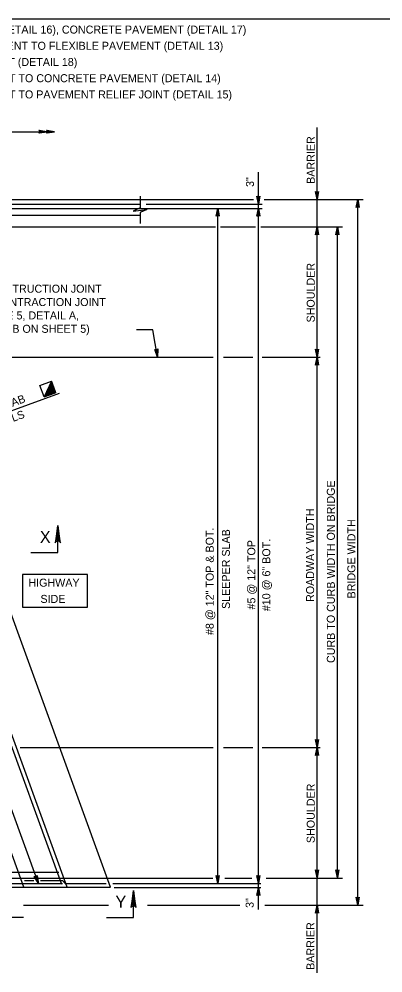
# Model space of a CAD drawing. Extents: x 636530 to 644067, y 294168 to 299122.
# Drawn here: x 640157.5 to 640293.8, y 294390.1 to 294747.5 of the extents above; entities that cross this region are included whole.
import ezdxf

# ---------------------------------------------------------------- set-up
doc = ezdxf.new("R2010")
doc.units = 0
doc.layers.add('1', color=7, linetype='Continuous')

msp = doc.modelspace()

# ---------------------------------------------------------------- linework, layer by layer
at = {"layer": '1'}
for p, q in [((640673.78, 294747.48), (639887.78, 294747.48)), ((640269.2, 294620.83), (640269.2, 294706.86)), ((640103.45, 294705.28), (640170.83, 294705.28)), ((640247.2, 294413.92), (640247.2, 294690.06)), ((640202.91, 294681.11), (640202.91, 294676.75)), ((640084.17, 294678.09), (640202.91, 294678.09)), ((640085.29, 294679.89), (640245.31, 294679.89)), ((640191.8, 294422.19), (640098.66, 294678.09)), ((640205.14, 294678.09), (640248.61, 294678.09)), ((640249.32, 294679.89), (640286.48, 294679.89)), ((640284.44, 294415.48), (640284.44, 294679.89)), ((640175.58, 294422.19), (640083.92, 294674.02)), ((640084.17, 294674.02), (640202.91, 294674.02)), ((640100.21, 294676.56), (640248.61, 294676.56)), ((640202.91, 294674.95), (640202.91, 294670.88)), ((640231.96, 294423.65), (640231.96, 294676.56)), ((640076.04, 294669.6), (640231.11, 294669.6)), ((640233.01, 294669.6), (640246.08, 294669.6)), ((640248.1, 294669.6), (640278.69, 294669.6)), ((640276.82, 294425.76), (640276.82, 294669.6)), ((640207.64, 294631.09), (640201.55, 294631.09)), ((640209.43, 294620.83), (640207.64, 294631.09)), ((640104.53, 294620.83), (640230.3, 294620.83)), ((640234.07, 294620.83), (640245.12, 294620.83)), ((640248.55, 294620.83), (640270.31, 294620.83)), ((640269.2, 294474.53), (640269.2, 294620.83)), ((640165.34, 294610.23), (640169.64, 294611.8)), ((640166.91, 294605.94), (640165.34, 294610.23)), ((640169.64, 294611.8), (640166.91, 294605.94)), ((640169.66, 294611.73), (640166.97, 294605.96)), ((640169.68, 294611.67), (640167.03, 294605.98)), ((640169.7, 294611.61), (640167.09, 294606)), ((640169.73, 294611.55), (640167.15, 294606.02)), ((640169.75, 294611.49), (640167.21, 294606.05)), ((640169.77, 294611.43), (640167.27, 294606.07)), ((640169.79, 294611.37), (640167.33, 294606.09)), ((640169.81, 294611.31), (640167.39, 294606.11)), ((640169.84, 294611.25), (640167.45, 294606.13)), ((640169.86, 294611.19), (640167.51, 294606.16)), ((640169.88, 294611.13), (640167.57, 294606.18)), ((640169.9, 294611.07), (640167.63, 294606.2)), ((640169.93, 294611.01), (640167.7, 294606.22)), ((640169.95, 294610.94), (640167.76, 294606.25)), ((640169.97, 294610.88), (640167.82, 294606.27)), ((640169.99, 294610.82), (640167.88, 294606.29)), ((640170.01, 294610.76), (640167.94, 294606.31)), ((640170.04, 294610.7), (640168, 294606.33)), ((640170.06, 294610.64), (640168.06, 294606.36)), ((640170.08, 294610.58), (640168.12, 294606.38)), ((640170.1, 294610.52), (640168.18, 294606.4)), ((640170.12, 294610.46), (640168.24, 294606.42)), ((640170.15, 294610.4), (640168.3, 294606.44)), ((640170.17, 294610.34), (640168.36, 294606.47)), ((640170.19, 294610.28), (640168.42, 294606.49)), ((640170.21, 294610.22), (640168.49, 294606.51)), ((640170.23, 294610.15), (640168.55, 294606.53)), ((640170.26, 294610.09), (640168.61, 294606.55)), ((640170.28, 294610.03), (640168.67, 294606.58)), ((640170.3, 294609.97), (640168.73, 294606.6)), ((640170.32, 294609.91), (640168.79, 294606.62)), ((640170.35, 294609.85), (640168.85, 294606.64)), ((640170.37, 294609.79), (640168.91, 294606.67)), ((640170.39, 294609.73), (640168.97, 294606.69)), ((640170.41, 294609.67), (640169.03, 294606.71)), ((640170.43, 294609.61), (640169.09, 294606.73)), ((640171.2, 294607.5), (640169.64, 294611.8)), ((640101.41, 294581.41), (640172.71, 294607.36)), ((640166.91, 294605.94), (640171.2, 294607.5)), ((640170.46, 294609.55), (640169.15, 294606.75)), ((640170.48, 294609.49), (640169.21, 294606.78)), ((640170.5, 294609.43), (640169.27, 294606.8)), ((640170.52, 294609.37), (640169.34, 294606.82)), ((640170.54, 294609.3), (640169.4, 294606.84)), ((640170.57, 294609.24), (640169.46, 294606.86)), ((640170.59, 294609.18), (640169.52, 294606.89)), ((640170.61, 294609.12), (640169.58, 294606.91)), ((640170.63, 294609.06), (640169.64, 294606.93)), ((640170.66, 294609), (640169.7, 294606.95)), ((640170.68, 294608.94), (640169.76, 294606.97)), ((640170.7, 294608.88), (640169.82, 294607)), ((640170.72, 294608.82), (640169.88, 294607.02)), ((640170.74, 294608.76), (640169.94, 294607.04)), ((640170.77, 294608.7), (640170, 294607.06)), ((640170.79, 294608.64), (640170.06, 294607.09)), ((640170.81, 294608.58), (640170.13, 294607.11)), ((640170.83, 294608.51), (640170.19, 294607.13)), ((640170.85, 294608.45), (640170.25, 294607.15)), ((640170.88, 294608.39), (640170.31, 294607.17)), ((640170.9, 294608.33), (640170.37, 294607.2)), ((640170.92, 294608.27), (640170.43, 294607.22)), ((640170.94, 294608.21), (640170.49, 294607.24)), ((640170.96, 294608.15), (640170.55, 294607.26)), ((640170.99, 294608.09), (640170.61, 294607.28)), ((640171.01, 294608.03), (640170.67, 294607.31)), ((640171.03, 294607.97), (640170.73, 294607.33)), ((640171.05, 294607.91), (640170.79, 294607.35)), ((640171.08, 294607.85), (640170.85, 294607.37)), ((640171.1, 294607.79), (640170.92, 294607.39)), ((640171.12, 294607.72), (640170.98, 294607.42)), ((640171.14, 294607.66), (640171.04, 294607.44)), ((640171.16, 294607.6), (640171.1, 294607.46)), ((640171.19, 294607.54), (640171.16, 294607.48)), ((640173.57, 294423.25), (640123.06, 294562.02)), ((640159.36, 294422.19), (640114.04, 294546.7)), ((640164.76, 294423.65), (640128.18, 294524.16)), ((640157.96, 294474.53), (640230.3, 294474.53)), ((640234.07, 294474.53), (640245.12, 294474.53)), ((640248.55, 294474.53), (640270.31, 294474.53)), ((640269.2, 294390.1), (640269.2, 294474.53)), ((640022.76, 294427.79), (640172.37, 294427.79)), ((640064.89, 294425.66), (640230.08, 294425.66)), ((640159.54, 294424.67), (640163.11, 294424.67)), ((640165.61, 294424.67), (640173.75, 294424.67)), ((640174.76, 294423.65), (640173.75, 294424.67)), ((640234.68, 294425.66), (640244.74, 294425.66)), ((640250.15, 294425.66), (640278.69, 294425.66)), ((640108.93, 294423.65), (640173.75, 294423.65)), ((640125.83, 294422.19), (640175.58, 294422.19)), ((640174.76, 294423.65), (640190.18, 294423.65)), ((640175.58, 294422.19), (640191.8, 294422.19)), ((640192.65, 294423.65), (640248.13, 294423.65)), ((640193.22, 294422.13), (640248.13, 294422.13)), ((640159.17, 294415.48), (640191.02, 294415.48)), ((640205.66, 294415.48), (640240.24, 294415.48)), ((640249.61, 294415.48), (640286.48, 294415.48))]:
    msp.add_line(p, q, dxfattribs=at)
for points in [[(640167.92, 294705.28), (640164.94, 294704.72), (640165.06, 294704.8), (640165.17, 294704.88), (640165.23, 294704.98), (640165.29, 294705.08), (640165.31, 294705.18), (640165.32, 294705.28), (640165.31, 294705.38), (640165.29, 294705.48), (640165.23, 294705.58), (640165.17, 294705.68), (640165.06, 294705.76), (640164.94, 294705.84), (640167.92, 294705.28), (640165.06, 294705.76), (640165.17, 294705.68), (640167.92, 294705.28), (640165.23, 294705.58), (640165.29, 294705.48), (640167.92, 294705.28), (640165.31, 294705.38), (640165.32, 294705.28), (640167.92, 294705.28), (640165.31, 294705.18), (640165.29, 294705.08), (640167.92, 294705.28), (640165.23, 294704.98), (640165.17, 294704.88), (640167.92, 294705.28), (640165.06, 294704.8)], [(640170.83, 294705.28), (640167.85, 294704.72), (640167.96, 294704.8), (640168.08, 294704.88), (640168.14, 294704.98), (640168.2, 294705.08), (640168.21, 294705.18), (640168.23, 294705.28), (640168.21, 294705.38), (640168.2, 294705.48), (640168.14, 294705.58), (640168.08, 294705.68), (640167.96, 294705.76), (640167.85, 294705.84), (640170.83, 294705.28), (640167.96, 294705.76), (640168.08, 294705.68), (640170.83, 294705.28), (640168.14, 294705.58), (640168.2, 294705.48), (640170.83, 294705.28), (640168.21, 294705.38), (640168.23, 294705.28), (640170.83, 294705.28), (640168.21, 294705.18), (640168.2, 294705.08), (640170.83, 294705.28), (640168.14, 294704.98), (640168.08, 294704.88), (640170.83, 294705.28), (640167.96, 294704.8)], [(640247.2, 294678.09), (640246.65, 294681.07), (640246.73, 294680.96), (640246.8, 294680.84), (640246.9, 294680.78), (640247, 294680.72), (640247.1, 294680.7), (640247.2, 294680.69), (640247.3, 294680.7), (640247.4, 294680.72), (640247.5, 294680.78), (640247.6, 294680.84), (640247.68, 294680.96), (640247.76, 294681.07), (640247.2, 294678.09), (640247.68, 294680.96), (640247.6, 294680.84), (640247.2, 294678.09), (640247.5, 294680.78), (640247.4, 294680.72), (640247.2, 294678.09), (640247.3, 294680.7), (640247.2, 294680.69), (640247.2, 294678.09), (640247.1, 294680.7), (640247, 294680.72), (640247.2, 294678.09), (640246.9, 294680.78), (640246.8, 294680.84), (640247.2, 294678.09), (640246.73, 294680.96)], [(640269.2, 294679.89), (640268.64, 294682.87), (640268.72, 294682.76), (640268.8, 294682.64), (640268.9, 294682.58), (640269, 294682.52), (640269.1, 294682.51), (640269.2, 294682.49), (640269.3, 294682.51), (640269.4, 294682.52), (640269.5, 294682.58), (640269.6, 294682.64), (640269.68, 294682.76), (640269.76, 294682.87), (640269.2, 294679.89), (640269.68, 294682.76), (640269.6, 294682.64), (640269.2, 294679.89), (640269.5, 294682.58), (640269.4, 294682.52), (640269.2, 294679.89), (640269.3, 294682.51), (640269.2, 294682.49), (640269.2, 294679.89), (640269.1, 294682.51), (640269, 294682.52), (640269.2, 294679.89), (640268.9, 294682.58), (640268.8, 294682.64), (640269.2, 294679.89), (640268.72, 294682.76)], [(640284.44, 294679.89), (640285, 294676.91), (640284.92, 294677.02), (640284.84, 294677.14), (640284.74, 294677.2), (640284.64, 294677.26), (640284.54, 294677.27), (640284.44, 294677.29), (640284.34, 294677.27), (640284.24, 294677.26), (640284.14, 294677.2), (640284.04, 294677.14), (640283.96, 294677.02), (640283.88, 294676.91), (640284.44, 294679.89), (640283.96, 294677.02), (640284.04, 294677.14), (640284.44, 294679.89), (640284.14, 294677.2), (640284.24, 294677.26), (640284.44, 294679.89), (640284.34, 294677.27), (640284.44, 294677.29), (640284.44, 294679.89), (640284.54, 294677.27), (640284.64, 294677.26), (640284.44, 294679.89), (640284.74, 294677.2), (640284.84, 294677.14), (640284.44, 294679.89), (640284.92, 294677.02)], [(640202.91, 294676.75), (640200.25, 294675.45), (640205.45, 294676.15), (640202.91, 294674.95)], [(640231.96, 294676.56), (640232.52, 294673.58), (640232.44, 294673.7), (640232.36, 294673.81), (640232.26, 294673.87), (640232.16, 294673.93), (640232.06, 294673.95), (640231.96, 294673.96), (640231.86, 294673.95), (640231.76, 294673.93), (640231.66, 294673.87), (640231.56, 294673.81), (640231.49, 294673.7), (640231.41, 294673.58), (640231.96, 294676.56), (640231.49, 294673.7), (640231.56, 294673.81), (640231.96, 294676.56), (640231.66, 294673.87), (640231.76, 294673.93), (640231.96, 294676.56), (640231.86, 294673.95), (640231.96, 294673.96), (640231.96, 294676.56), (640232.06, 294673.95), (640232.16, 294673.93), (640231.96, 294676.56), (640232.26, 294673.87), (640232.36, 294673.81), (640231.96, 294676.56), (640232.44, 294673.7)], [(640247.2, 294676.56), (640247.76, 294673.58), (640247.68, 294673.7), (640247.6, 294673.81), (640247.5, 294673.87), (640247.4, 294673.93), (640247.3, 294673.95), (640247.2, 294673.96), (640247.1, 294673.95), (640247, 294673.93), (640246.9, 294673.87), (640246.8, 294673.81), (640246.73, 294673.7), (640246.65, 294673.58), (640247.2, 294676.56), (640246.73, 294673.7), (640246.8, 294673.81), (640247.2, 294676.56), (640246.9, 294673.87), (640247, 294673.93), (640247.2, 294676.56), (640247.1, 294673.95), (640247.2, 294673.96), (640247.2, 294676.56), (640247.3, 294673.95), (640247.4, 294673.93), (640247.2, 294676.56), (640247.5, 294673.87), (640247.6, 294673.81), (640247.2, 294676.56), (640247.68, 294673.7)], [(640269.2, 294669.6), (640269.76, 294666.62), (640269.68, 294666.74), (640269.6, 294666.85), (640269.5, 294666.91), (640269.4, 294666.97), (640269.3, 294666.99), (640269.2, 294667), (640269.1, 294666.99), (640269, 294666.97), (640268.9, 294666.91), (640268.8, 294666.85), (640268.72, 294666.74), (640268.64, 294666.62), (640269.2, 294669.6), (640268.72, 294666.74), (640268.8, 294666.85), (640269.2, 294669.6), (640268.9, 294666.91), (640269, 294666.97), (640269.2, 294669.6), (640269.1, 294666.99), (640269.2, 294667), (640269.2, 294669.6), (640269.3, 294666.99), (640269.4, 294666.97), (640269.2, 294669.6), (640269.5, 294666.91), (640269.6, 294666.85), (640269.2, 294669.6), (640269.68, 294666.74)], [(640276.82, 294669.6), (640277.38, 294666.62), (640277.3, 294666.74), (640277.22, 294666.85), (640277.12, 294666.91), (640277.02, 294666.97), (640276.92, 294666.99), (640276.82, 294667), (640276.72, 294666.99), (640276.62, 294666.97), (640276.52, 294666.91), (640276.42, 294666.85), (640276.34, 294666.74), (640276.26, 294666.62), (640276.82, 294669.6), (640276.34, 294666.74), (640276.42, 294666.85), (640276.82, 294669.6), (640276.52, 294666.91), (640276.62, 294666.97), (640276.82, 294669.6), (640276.72, 294666.99), (640276.82, 294667), (640276.82, 294669.6), (640276.92, 294666.99), (640277.02, 294666.97), (640276.82, 294669.6), (640277.12, 294666.91), (640277.22, 294666.85), (640276.82, 294669.6), (640277.3, 294666.74)], [(640209.43, 294620.83), (640208.36, 294623.67), (640208.46, 294623.58), (640208.56, 294623.48), (640208.67, 294623.44), (640208.78, 294623.39), (640208.88, 294623.39), (640208.98, 294623.4), (640209.08, 294623.43), (640209.17, 294623.46), (640209.26, 294623.54), (640209.35, 294623.62), (640209.41, 294623.74), (640209.47, 294623.87), (640209.43, 294620.83), (640209.41, 294623.74), (640209.35, 294623.62), (640209.43, 294620.83), (640209.26, 294623.54), (640209.17, 294623.46), (640209.43, 294620.83), (640209.08, 294623.43), (640208.98, 294623.4), (640209.43, 294620.83), (640208.88, 294623.39), (640208.78, 294623.39), (640209.43, 294620.83), (640208.67, 294623.44), (640208.56, 294623.48), (640209.43, 294620.83), (640208.46, 294623.58)], [(640269.2, 294620.83), (640268.64, 294623.82), (640268.72, 294623.7), (640268.8, 294623.59), (640268.9, 294623.53), (640269, 294623.47), (640269.1, 294623.45), (640269.2, 294623.43), (640269.3, 294623.45), (640269.4, 294623.47), (640269.5, 294623.53), (640269.6, 294623.59), (640269.68, 294623.7), (640269.76, 294623.82), (640269.2, 294620.83), (640269.68, 294623.7), (640269.6, 294623.59), (640269.2, 294620.83), (640269.5, 294623.53), (640269.4, 294623.47), (640269.2, 294620.83), (640269.3, 294623.45), (640269.2, 294623.43), (640269.2, 294620.83), (640269.1, 294623.45), (640269, 294623.47), (640269.2, 294620.83), (640268.9, 294623.53), (640268.8, 294623.59), (640269.2, 294620.83), (640268.72, 294623.7)], [(640269.2, 294620.83), (640269.76, 294617.85), (640269.68, 294617.97), (640269.6, 294618.08), (640269.5, 294618.14), (640269.4, 294618.2), (640269.3, 294618.22), (640269.2, 294618.23), (640269.1, 294618.22), (640269, 294618.2), (640268.9, 294618.14), (640268.8, 294618.08), (640268.72, 294617.97), (640268.64, 294617.85), (640269.2, 294620.83), (640268.72, 294617.97), (640268.8, 294618.08), (640269.2, 294620.83), (640268.9, 294618.14), (640269, 294618.2), (640269.2, 294620.83), (640269.1, 294618.22), (640269.2, 294618.23), (640269.2, 294620.83), (640269.3, 294618.22), (640269.4, 294618.2), (640269.2, 294620.83), (640269.5, 294618.14), (640269.6, 294618.08), (640269.2, 294620.83), (640269.68, 294617.97)], [(640162, 294547.6), (640172.08, 294547.6), (640172.08, 294557.68)], [(640172.84, 294551.58), (640172.4, 294551.81), (640172.08, 294557.68), (640172.84, 294551.58), (640173.11, 294551.27), (640172.08, 294557.68), (640171.78, 294551.81), (640171.35, 294551.6), (640172.08, 294557.68), (640171.06, 294551.27), (640171.35, 294551.6)], [(640269.2, 294474.53), (640268.64, 294477.51), (640268.72, 294477.4), (640268.8, 294477.28), (640268.9, 294477.22), (640269, 294477.17), (640269.1, 294477.15), (640269.2, 294477.13), (640269.3, 294477.15), (640269.4, 294477.17), (640269.5, 294477.22), (640269.6, 294477.28), (640269.68, 294477.4), (640269.76, 294477.51), (640269.2, 294474.53), (640269.68, 294477.4), (640269.6, 294477.28), (640269.2, 294474.53), (640269.5, 294477.22), (640269.4, 294477.17), (640269.2, 294474.53), (640269.3, 294477.15), (640269.2, 294477.13), (640269.2, 294474.53), (640269.1, 294477.15), (640269, 294477.17), (640269.2, 294474.53), (640268.9, 294477.22), (640268.8, 294477.28), (640269.2, 294474.53), (640268.72, 294477.4)], [(640269.2, 294474.53), (640269.76, 294471.55), (640269.68, 294471.66), (640269.6, 294471.78), (640269.5, 294471.84), (640269.4, 294471.9), (640269.3, 294471.91), (640269.2, 294471.93), (640269.1, 294471.91), (640269, 294471.9), (640268.9, 294471.84), (640268.8, 294471.78), (640268.72, 294471.66), (640268.64, 294471.55), (640269.2, 294474.53), (640268.72, 294471.66), (640268.8, 294471.78), (640269.2, 294474.53), (640268.9, 294471.84), (640269, 294471.9), (640269.2, 294474.53), (640269.1, 294471.91), (640269.2, 294471.93), (640269.2, 294474.53), (640269.3, 294471.91), (640269.4, 294471.9), (640269.2, 294474.53), (640269.5, 294471.84), (640269.6, 294471.78), (640269.2, 294474.53), (640269.68, 294471.66)], [(640269.2, 294425.76), (640268.64, 294428.75), (640268.72, 294428.63), (640268.8, 294428.52), (640268.9, 294428.46), (640269, 294428.4), (640269.1, 294428.38), (640269.2, 294428.36), (640269.3, 294428.38), (640269.4, 294428.4), (640269.5, 294428.46), (640269.6, 294428.52), (640269.68, 294428.63), (640269.76, 294428.75), (640269.2, 294425.76), (640269.68, 294428.63), (640269.6, 294428.52), (640269.2, 294425.76), (640269.5, 294428.46), (640269.4, 294428.4), (640269.2, 294425.76), (640269.3, 294428.38), (640269.2, 294428.36), (640269.2, 294425.76), (640269.1, 294428.38), (640269, 294428.4), (640269.2, 294425.76), (640268.9, 294428.46), (640268.8, 294428.52), (640269.2, 294425.76), (640268.72, 294428.63)], [(640276.82, 294425.76), (640276.26, 294428.75), (640276.34, 294428.63), (640276.42, 294428.52), (640276.52, 294428.46), (640276.62, 294428.4), (640276.72, 294428.38), (640276.82, 294428.36), (640276.92, 294428.38), (640277.02, 294428.4), (640277.12, 294428.46), (640277.22, 294428.52), (640277.3, 294428.63), (640277.38, 294428.75), (640276.82, 294425.76), (640277.3, 294428.63), (640277.22, 294428.52), (640276.82, 294425.76), (640277.12, 294428.46), (640277.02, 294428.4), (640276.82, 294425.76), (640276.92, 294428.38), (640276.82, 294428.36), (640276.82, 294425.76), (640276.72, 294428.38), (640276.62, 294428.4), (640276.82, 294425.76), (640276.52, 294428.46), (640276.42, 294428.52), (640276.82, 294425.76), (640276.34, 294428.63)], [(640164.76, 294423.65), (640163.21, 294426.26), (640163.33, 294426.18), (640163.44, 294426.1), (640163.56, 294426.08), (640163.67, 294426.06), (640163.77, 294426.07), (640163.87, 294426.09), (640163.96, 294426.14), (640164.05, 294426.19), (640164.12, 294426.28), (640164.19, 294426.37), (640164.23, 294426.51), (640164.27, 294426.64), (640164.76, 294423.65), (640164.23, 294426.51), (640164.19, 294426.37), (640164.76, 294423.65), (640164.12, 294426.28), (640164.05, 294426.19), (640164.76, 294423.65), (640163.96, 294426.14), (640163.87, 294426.09), (640164.76, 294423.65), (640163.77, 294426.07), (640163.67, 294426.06), (640164.76, 294423.65), (640163.56, 294426.08), (640163.44, 294426.1), (640164.76, 294423.65), (640163.33, 294426.18)], [(640231.96, 294423.65), (640231.41, 294426.63), (640231.49, 294426.52), (640231.56, 294426.4), (640231.66, 294426.34), (640231.76, 294426.28), (640231.86, 294426.27), (640231.96, 294426.25), (640232.06, 294426.27), (640232.16, 294426.28), (640232.26, 294426.34), (640232.36, 294426.4), (640232.44, 294426.52), (640232.52, 294426.63), (640231.96, 294423.65), (640232.44, 294426.52), (640232.36, 294426.4), (640231.96, 294423.65), (640232.26, 294426.34), (640232.16, 294426.28), (640231.96, 294423.65), (640232.06, 294426.27), (640231.96, 294426.25), (640231.96, 294423.65), (640231.86, 294426.27), (640231.76, 294426.28), (640231.96, 294423.65), (640231.66, 294426.34), (640231.56, 294426.4), (640231.96, 294423.65), (640231.49, 294426.52)], [(640247.2, 294423.65), (640246.65, 294426.63), (640246.73, 294426.52), (640246.8, 294426.4), (640246.9, 294426.34), (640247, 294426.28), (640247.1, 294426.27), (640247.2, 294426.25), (640247.3, 294426.27), (640247.4, 294426.28), (640247.5, 294426.34), (640247.6, 294426.4), (640247.68, 294426.52), (640247.76, 294426.63), (640247.2, 294423.65), (640247.68, 294426.52), (640247.6, 294426.4), (640247.2, 294423.65), (640247.5, 294426.34), (640247.4, 294426.28), (640247.2, 294423.65), (640247.3, 294426.27), (640247.2, 294426.25), (640247.2, 294423.65), (640247.1, 294426.27), (640247, 294426.28), (640247.2, 294423.65), (640246.9, 294426.34), (640246.8, 294426.4), (640247.2, 294423.65), (640246.73, 294426.52)], [(640159.16, 294410.91), (640149.08, 294410.91), (640149.08, 294420.99)], [(640190.32, 294410.91), (640200.4, 294410.91), (640200.4, 294420.99)], [(640201.17, 294414.89), (640200.73, 294415.12), (640200.4, 294420.99), (640201.17, 294414.89), (640201.43, 294414.58), (640200.4, 294420.99), (640200.11, 294415.12), (640199.67, 294414.91), (640200.4, 294420.99), (640199.38, 294414.58), (640199.67, 294414.91)], [(640247.2, 294422.13), (640247.76, 294419.14), (640247.68, 294419.26), (640247.6, 294419.37), (640247.5, 294419.43), (640247.4, 294419.49), (640247.3, 294419.51), (640247.2, 294419.53), (640247.1, 294419.51), (640247, 294419.49), (640246.9, 294419.43), (640246.8, 294419.37), (640246.73, 294419.26), (640246.65, 294419.14), (640247.2, 294422.13), (640246.73, 294419.26), (640246.8, 294419.37), (640247.2, 294422.13), (640246.9, 294419.43), (640247, 294419.49), (640247.2, 294422.13), (640247.1, 294419.51), (640247.2, 294419.53), (640247.2, 294422.13), (640247.3, 294419.51), (640247.4, 294419.49), (640247.2, 294422.13), (640247.5, 294419.43), (640247.6, 294419.37), (640247.2, 294422.13), (640247.68, 294419.26)], [(640284.44, 294415.48), (640283.88, 294418.46), (640283.96, 294418.34), (640284.04, 294418.23), (640284.14, 294418.17), (640284.24, 294418.11), (640284.34, 294418.09), (640284.44, 294418.08), (640284.54, 294418.09), (640284.64, 294418.11), (640284.74, 294418.17), (640284.84, 294418.23), (640284.92, 294418.34), (640285, 294418.46), (640284.44, 294415.48), (640284.92, 294418.34), (640284.84, 294418.23), (640284.44, 294415.48), (640284.74, 294418.17), (640284.64, 294418.11), (640284.44, 294415.48), (640284.54, 294418.09), (640284.44, 294418.08), (640284.44, 294415.48), (640284.34, 294418.09), (640284.24, 294418.11), (640284.44, 294415.48), (640284.14, 294418.17), (640284.04, 294418.23), (640284.44, 294415.48), (640283.96, 294418.34)], [(640269.2, 294415.48), (640269.76, 294412.49), (640269.68, 294412.61), (640269.6, 294412.72), (640269.5, 294412.78), (640269.4, 294412.84), (640269.3, 294412.86), (640269.2, 294412.88), (640269.1, 294412.86), (640269, 294412.84), (640268.9, 294412.78), (640268.8, 294412.72), (640268.72, 294412.61), (640268.64, 294412.49), (640269.2, 294415.48), (640268.72, 294412.61), (640268.8, 294412.72), (640269.2, 294415.48), (640268.9, 294412.78), (640269, 294412.84), (640269.2, 294415.48), (640269.1, 294412.86), (640269.2, 294412.88), (640269.2, 294415.48), (640269.3, 294412.86), (640269.4, 294412.84), (640269.2, 294415.48), (640269.5, 294412.78), (640269.6, 294412.72), (640269.2, 294415.48), (640269.68, 294412.61)]]:
    msp.add_lwpolyline(points, dxfattribs=at)
msp.add_lwpolyline([(640158.76, 294527.19), (640183.14, 294527.19), (640183.14, 294539.38), (640158.76, 294539.38)], close=True, dxfattribs=at)

# ---------------------------------------------------------------- texts
for s, height, p in [('5\'-0" ADJACENT TO FLEXIBLE PAVEMENT (DETAIL 16), CONCRETE PAVEMENT (DETAIL 17)', 3, (640067.94, 294742.04)), ('      OR NEOPRENE STRIP SEAL DAM ADJACENT TO FLEXIBLE PAVEMENT (DETAIL 13)', 3, (640067.94, 294735.97)), ('7\'-0" ADJACENT TO PAVEMENT RELIEF JOINT (DETAIL 18)', 3, (640067.94, 294729.9)), ('7\'-6" NEOPRENE STRIP SEAL DAM ADJACENT TO CONCRETE PAVEMENT (DETAIL 14)', 3, (640067.94, 294723.82)), ('9\'-6" NEOPRENE STRIP SEAL DAM ADJACENT TO PAVEMENT RELIEF JOINT (DETAIL 15)', 3, (640067.94, 294717.75)), ('KEYED CONSTRUCTION JOINT', 3, (640128.76, 294644.96)), ('OR CONTRACTION JOINT ', 3, (640140.76, 294639.95)), ('(SEE NOTE 5, DETAIL A,', 3, (640133.84, 294634.94)), ('AND DETAIL B ON SHEET 5)', 3, (640130.27, 294629.93)), ('X', 4.5, (640165.33, 294551.19)), ('HIGHWAY', 3, (640161.03, 294534.81)), ('SIDE', 3, (640165.55, 294528.73)), ('Y', 4.5, (640193.65, 294414.5))]:
    msp.add_text(s, height=height, dxfattribs=at).set_placement(p)
for s, rotation, p in [('BARRIER', 90, (640268.3, 294685.74)), ('3"', 90, (640245.53, 294684.57)), ('SHOULDER', 90, (640268.3, 294633.81)), ('SLEEPER SLAB', 20, (640132.11, 294593.84)), ('SEE DETAILS', 20, (640135.61, 294589.36)), ('CURB TO CURB WIDTH ON BRIDGE', 90, (640275.84, 294506.21)), ('ROADWAY WIDTH', 90, (640268.06, 294529.09)), ('BRIDGE WIDTH', 90, (640283.53, 294530.42)), ('#8 @ 12" TOP & BOT.', 90, (640230.46, 294516.7)), ('SLEEPER SLAB', 90, (640236.53, 294526.46)), ('#5 @ 12" TOP', 90, (640246.05, 294526.27)), ('#10 @ 6" BOT.', 90, (640251.65, 294525.63)), ('SHOULDER', 90, (640268.3, 294438.74)), ('3"', 90, (640245.42, 294414.46)), ('BARRIER', 90, (640268.2, 294391.25))]:
    msp.add_text(s, height=3, rotation=rotation, dxfattribs=at).set_placement(p)

doc.saveas('drawing.dxf')
